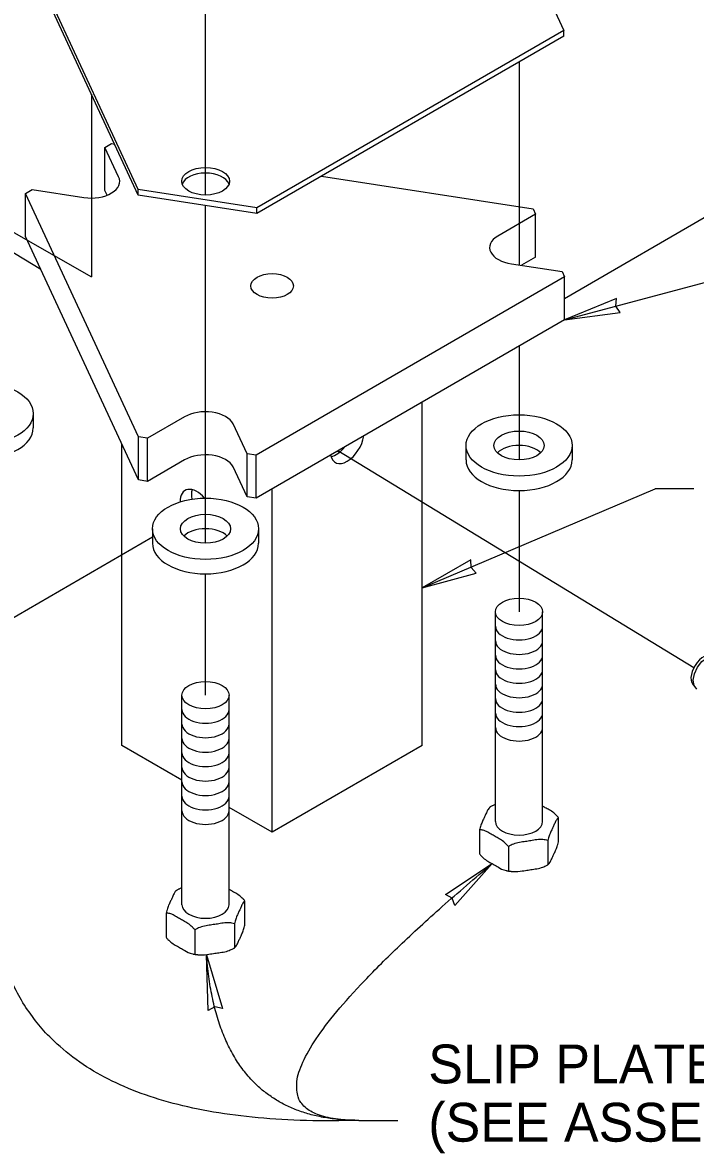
# Model space of a CAD drawing. Extents: x 99862 to 103151, y 99997 to 117076.
# Drawn here: x 102000.2 to 102277.4, y 103239.7 to 103705.2 of the extents above; entities that cross this region are included whole.
import ezdxf

# ---------------------------------------------------------------- set-up
doc = ezdxf.new("R2010")
doc.units = 0
for name, color, linetype in [('Default', 7, 'Continuous'), ('Level 12', 7, 'Continuous'), ('Level 13', 7, 'Continuous'), ('Level 15', 7, 'Continuous'), ('Level 20', 7, 'Continuous'), ('Level 4', 7, 'Continuous'), ('Level 6', 7, 'Continuous'), ('Level 7', 7, 'Continuous')]:
    doc.layers.add(name, color=color, linetype=linetype)

msp = doc.modelspace()

# ---------------------------------------------------------------- linework, layer by layer
at = {"layer": 'Default'}
msp.add_lwpolyline([(102277.96, 103430.87), (102276.81, 103432.27), (102276.45, 103434.45), (102276.94, 103437.1), (102278.21, 103439.8), (102280.05, 103442.14), (102282.19, 103443.77), (102284.3, 103444.44), (102286.06, 103444.05), (102286.33, 103443.88), (102287.02, 103443.04)], dxfattribs=at)
at = {"layer": 'Level 12'}
for p, q in [((102004.62, 103544.25), (102004.62, 103538.31)), ((102182.86, 103531.11), (102182.86, 103525.16)), ((102226.57, 103531.11), (102226.57, 103525.16)), ((102053.73, 103496.82), (102053.73, 103490.87)), ((102097.43, 103496.82), (102097.43, 103490.87)), ((102195, 103376.38), (102195, 103462.62)), ((102214.43, 103376.38), (102214.43, 103462.62)), ((102065.87, 103342.09), (102065.87, 103428.33)), ((102085.29, 103342.09), (102085.29, 103428.33)), ((102220.96, 103367.99), (102220.96, 103377.9)), ((102188.47, 103372.87), (102188.47, 103362.96)), ((102200.36, 103366), (102200.36, 103356.09)), ((102216.61, 103368.52), (102216.61, 103358.61)), ((102091.83, 103333.7), (102091.83, 103343.61)), ((102059.33, 103338.58), (102059.33, 103328.67)), ((102087.47, 103334.23), (102087.47, 103324.32)), ((102071.22, 103331.72), (102071.22, 103321.8))]:
    msp.add_line(p, q, dxfattribs=at)
for centre, major_axis in [((101982.77, 103544.25), (-21.85, 0)), ((102204.72, 103531.11), (-21.85, 0)), ((102204.72, 103531.11), (-10.32, 0)), ((102075.58, 103496.82), (-21.85, 0)), ((102075.58, 103496.82), (-10.32, 0)), ((102204.72, 103462.62), (-9.71, 0)), ((102075.58, 103428.33), (-9.71, 0))]:
    msp.add_ellipse(centre, major_axis=major_axis, ratio=0.57735, dxfattribs=at)
for centre, major_axis, start_param, end_param in [((101982.77, 103538.31), (21.85, 0), 3.141593, 6.283185), ((102204.72, 103525.16), (-10.32, 0), 3.664192, 5.760586), ((102204.72, 103525.16), (21.85, 0), 3.141593, 6.283185), ((102075.58, 103490.87), (-10.32, 0), 3.664192, 5.760586), ((102075.58, 103490.87), (21.85, 0), 3.141593, 6.283185), ((102204.72, 103456.67), (9.71, 0), 3.141588, 6.283185), ((102204.72, 103450.72), (9.71, 0), 3.141588, 6.283185), ((102204.72, 103444.78), (9.71, 0), 3.141588, 6.283185), ((102204.72, 103438.83), (9.71, 0), 3.141588, 6.283185), ((102204.72, 103432.88), (9.71, 0), 3.141588, 6.283185), ((102204.72, 103426.93), (9.71, 0), 3.141588, 6.283185), ((102075.58, 103422.38), (9.71, 0), 3.141588, 6.283185), ((102204.72, 103420.99), (9.71, 0), 3.141588, 6.283185), ((102075.58, 103416.43), (9.71, 0), 3.141588, 6.283185), ((102204.72, 103415.04), (9.71, 0), 3.141588, 6.283185), ((102075.58, 103410.49), (9.71, 0), 3.141588, 6.283185), ((102075.58, 103404.54), (9.71, 0), 3.141588, 6.283185), ((102075.58, 103398.59), (9.71, 0), 3.141588, 6.283185), ((102075.58, 103392.65), (9.71, 0), 3.141588, 6.283185), ((102075.58, 103386.7), (9.71, 0), 3.141588, 6.283185), ((102075.58, 103380.75), (9.71, 0), 3.141588, 6.283185), ((102204.72, 103376.38), (9.71, 0), 3.141593, 6.283185), ((102075.58, 103342.09), (9.71, 0), 3.141593, 6.283185)]:
    msp.add_ellipse(centre, major_axis=major_axis, ratio=0.57735, start_param=start_param, end_param=end_param, dxfattribs=at)
for points, degree in [([(102192.69, 103382.21), (102192.63, 103382.17), (102192.57, 103382.11), (102191.95, 103381.45), (102191.24, 103379.83), (102190.64, 103378.55), (102190.05, 103377.27), (102189.34, 103375.81), (102188.67, 103373.67), (102188.56, 103373.27), (102188.47, 103372.87)], 3), ([(102193.42, 103382.62), (102193.2, 103382.5), (102192.99, 103382.38), (102192.76, 103382.24), (102192.73, 103382.22), (102192.69, 103382.21)], 3), ([(102195, 103383.29), (102194.65, 103383.17), (102194.3, 103383.04), (102193.79, 103382.81), (102193.61, 103382.72), (102193.42, 103382.62)], 3), ([(102220.96, 103377.9), (102220.71, 103378.24), (102220.4, 103378.57), (102218.59, 103380.34), (102216.64, 103381.38), (102215.02, 103382.32), (102214.82, 103382.43), (102214.63, 103382.54), (102214.43, 103382.66)], 3), ([(102220.96, 103377.9), (102220.87, 103377.89), (102220.76, 103377.8), (102220.1, 103377.1), (102219.38, 103375.48), (102218.79, 103374.19), (102218.19, 103372.91), (102217.48, 103371.46), (102216.82, 103369.31), (102216.71, 103368.92), (102216.61, 103368.52)], 3), ([(102200.36, 103366), (102200.1, 103366.35), (102199.8, 103366.68), (102197.99, 103368.45), (102196.04, 103369.49), (102194.41, 103370.42), (102192.79, 103371.36), (102190.84, 103372.57), (102189.03, 103372.9), (102188.73, 103372.92), (102188.47, 103372.87)], 3), ([(102216.61, 103368.52), (102216.26, 103368.66), (102215.84, 103368.75), (102213.37, 103369.09), (102210.71, 103368.59), (102208.49, 103368.25), (102206.27, 103367.9), (102203.6, 103367.58), (102201.13, 103366.47), (102200.72, 103366.25), (102200.36, 103366)], 3), ([(102216.74, 103358.65), (102216.8, 103358.69), (102216.86, 103358.75), (102217.48, 103359.41), (102218.19, 103361.03), (102218.79, 103362.31), (102219.38, 103363.59), (102220.1, 103365.04), (102220.76, 103367.19), (102220.87, 103367.59), (102220.96, 103367.99)], 3), ([(102188.47, 103362.96), (102188.73, 103362.62), (102189.03, 103362.28), (102190.84, 103360.52), (102192.79, 103359.48), (102194.41, 103358.54), (102196.01, 103357.62), (102197.93, 103356.43), (102199.46, 103356.13)], 3), ([(102199.45, 103356.13), (102200.2, 103355.98), (102200.96, 103355.87), (102201.7, 103355.79)], 2), ([(102201.7, 103355.79), (102203.77, 103355.55), (102206.33, 103356.03), (102208.49, 103356.36), (102210.71, 103356.71), (102213.37, 103357.03), (102215.64, 103358.05), (102215.83, 103358.14), (102216.01, 103358.24)], 3), ([(102216.01, 103358.24), (102216.23, 103358.36), (102216.44, 103358.48), (102216.68, 103358.62), (102216.71, 103358.63), (102216.74, 103358.65)], 3), ([(102063.56, 103347.92), (102063.5, 103347.88), (102063.43, 103347.83), (102062.81, 103347.16), (102062.1, 103345.54), (102061.51, 103344.26), (102060.91, 103342.98), (102060.2, 103341.53), (102059.54, 103339.38), (102059.42, 103338.98), (102059.33, 103338.58)], 3), ([(102064.28, 103348.33), (102064.06, 103348.22), (102063.85, 103348.09), (102063.62, 103347.96), (102063.59, 103347.94), (102063.56, 103347.92)], 3), ([(102065.87, 103349), (102065.51, 103348.88), (102065.16, 103348.75), (102064.65, 103348.52), (102064.47, 103348.43), (102064.28, 103348.33)], 3), ([(102091.83, 103343.61), (102091.57, 103343.96), (102091.26, 103344.29), (102089.45, 103346.05), (102087.5, 103347.09), (102085.88, 103348.03), (102085.69, 103348.14), (102085.49, 103348.26), (102085.29, 103348.37)], 3), ([(102091.83, 103343.61), (102091.73, 103343.6), (102091.62, 103343.52), (102090.96, 103342.81), (102090.24, 103341.19), (102089.65, 103339.91), (102089.06, 103338.62), (102088.34, 103337.17), (102087.68, 103335.02), (102087.57, 103334.63), (102087.47, 103334.23)], 3), ([(102071.22, 103331.72), (102070.97, 103332.06), (102070.66, 103332.39), (102068.85, 103334.16), (102066.9, 103335.2), (102065.28, 103336.14), (102063.65, 103337.07), (102061.7, 103338.28), (102059.89, 103338.61), (102059.59, 103338.63), (102059.33, 103338.58)], 3), ([(102087.47, 103334.23), (102087.12, 103334.37), (102086.7, 103334.46), (102084.23, 103334.8), (102081.57, 103334.3), (102079.35, 103333.96), (102077.13, 103333.62), (102074.47, 103333.29), (102071.99, 103332.19), (102071.58, 103331.97), (102071.22, 103331.72)], 3), ([(102087.6, 103324.37), (102087.66, 103324.4), (102087.72, 103324.46), (102088.34, 103325.12), (102089.06, 103326.74), (102089.65, 103328.02), (102090.24, 103329.3), (102090.96, 103330.76), (102091.62, 103332.9), (102091.73, 103333.3), (102091.83, 103333.7)], 3), ([(102059.33, 103328.67), (102059.59, 103328.33), (102059.89, 103328), (102061.7, 103326.23), (102063.65, 103325.19), (102065.28, 103324.25), (102066.88, 103323.33), (102068.79, 103322.14), (102070.32, 103321.84)], 3), ([(102072.56, 103321.5), (102074.63, 103321.27), (102077.2, 103321.74), (102079.35, 103322.08), (102081.57, 103322.42), (102084.23, 103322.75), (102086.5, 103323.76), (102086.69, 103323.85), (102086.87, 103323.95)], 3), ([(102086.87, 103323.95), (102087.09, 103324.07), (102087.3, 103324.19), (102087.54, 103324.33), (102087.57, 103324.35), (102087.6, 103324.36)], 3), ([(102070.32, 103321.84), (102071.06, 103321.69), (102071.82, 103321.58), (102072.57, 103321.5)], 2)]:
    msp.add_open_spline(points, degree=degree, dxfattribs=at)
at = {"layer": 'Level 13'}
msp.add_ellipse((102280.77, 103438.34), major_axis=(3.82, 6.2), ratio=0.57735, start_param=6.283173, end_param=9.404959, dxfattribs=at)
at = {"layer": 'Level 15'}
for p, q in [((102075.58, 103634.18), (102075.58, 104087.22)), ((102204.72, 103688.97), (102204.72, 103605.42)), ((102028.57, 103675.72), (102028.57, 103600.5)), ((102007.8, 103603.48), (101916.61, 103659.08)), ((102223.38, 103591.63), (102298.94, 103635.36)), ((101982.77, 103626.71), (102028.57, 103600.5)), ((102075.58, 103490.86), (102075.58, 103629.85)), ((102223.49, 103582.81), (102297.17, 103602.42)), ((102204.72, 103571.97), (102204.72, 103525.15)), ((102276.66, 103439.54), (102130.11, 103528.9)), ((102164.88, 103472.58), (102260.76, 103513.3)), ((102204.72, 103512.54), (102204.72, 103462.62)), ((102276.76, 103513.3), (102260.76, 103513.3)), ((101922.78, 103417.67), (102053.73, 103493.45)), ((102075.58, 103428.33), (102075.58, 103478.26)), ((102138.77, 103253.3), (102154.77, 103253.3))]:
    msp.add_line(p, q, dxfattribs=at)
for points in [[(102223.49, 103582.81), (102246.32, 103585.8), (102244.53, 103588.41), (102244.79, 103591.57)], [(102164.88, 103472.58), (102187.12, 103478.53), (102185, 103480.89), (102184.84, 103484.05)], [(102193.61, 103359), (102178.28, 103341.82), (102177.13, 103344.77), (102174.38, 103346.34)], [(102075.98, 103321.5), (102082.53, 103299.43), (102079.42, 103300), (102076.64, 103298.48)]]:
    msp.add_lwpolyline(points, close=True, dxfattribs=at)
for points in [[(102138.77, 103253.3), (101985.3, 103248.66), (101987.01, 103357.66)], [(102138.77, 103253.3), (102067.54, 103253.3), (102193.61, 103359)], [(102138.77, 103253.3), (102081.03, 103253.3), (102075.98, 103321.5)]]:
    msp.add_open_spline(points, degree=2, dxfattribs=at)
at = {"layer": 'Level 4'}
for p, q in [((102164.88, 103407.62), (102164.88, 103548.97)), ((102041.13, 103407.62), (102041.13, 103531.65)), ((102129.01, 103524.11), (102129.01, 103524.11)), ((102103.01, 103371.89), (102103.01, 103513.25)), ((102065.87, 103393.34), (102041.13, 103407.62)), ((102164.88, 103407.62), (102103.01, 103371.89)), ((102103.01, 103371.89), (102085.29, 103382.12))]:
    msp.add_line(p, q, dxfattribs=at)
for centre, major_axis, start_param, end_param in [((102133.94, 103532.64), (4.93, 8.53), 2.548302, 5.305679), ((102129.29, 103535.33), (-4.93, -8.53), 0.491832, 1.323312), ((102129.29, 103537.1), (4.93, -8.53), 5.580312, 5.719857), ((102072.07, 103504.07), (4.93, -8.53), 1.888811, 3.951018), ((102076.72, 103506.75), (-4.93, 8.53), 0.491832, 0.995838)]:
    msp.add_ellipse(centre, major_axis=major_axis, ratio=0.57735, start_param=start_param, end_param=end_param, dxfattribs=at)
at = {"layer": 'Level 6'}
for p, q in [((102034.17, 103653.77), (102036.89, 103655.34)), ((102034.17, 103636.05), (102034.17, 103653.77)), ((102039.75, 103641.74), (102034.17, 103653.77)), ((102036.89, 103655.34), (102038.12, 103655.15)), ((102123.32, 103641.97), (102210.52, 103628.48)), ((102001.45, 103634.88), (102004.17, 103636.45)), ((102001.45, 103617.16), (102001.45, 103634.88)), ((102047.97, 103534.63), (102001.45, 103634.88)), ((102004.17, 103636.45), (102025.47, 103633.15)), ((102035.05, 103634.15), (102034.17, 103636.05)), ((102211.52, 103626.33), (102195.92, 103617.33)), ((102210.52, 103628.48), (102211.52, 103626.33)), ((102211.52, 103608.62), (102211.52, 103626.33)), ((102047.97, 103516.91), (102001.45, 103617.16)), ((102211.52, 103608.62), (102205.72, 103605.27)), ((102201.67, 103605.89), (102222.5, 103602.67)), ((102222.5, 103602.67), (102223.49, 103600.53)), ((102223.49, 103600.53), (102096.39, 103527.14)), ((102223.49, 103582.81), (102223.49, 103600.53)), ((102223.49, 103582.81), (102096.39, 103509.42)), ((102066.94, 103542.86), (102051.69, 103534.06)), ((102092.67, 103527.72), (102086.96, 103540.02)), ((102047.97, 103516.91), (102047.97, 103534.63)), ((102051.69, 103534.06), (102047.97, 103534.63)), ((102051.69, 103516.34), (102051.69, 103534.06)), ((102066.94, 103525.14), (102051.69, 103516.34)), ((102092.67, 103510), (102092.67, 103527.72)), ((102096.39, 103527.14), (102092.67, 103527.72)), ((102096.39, 103509.42), (102096.39, 103527.14)), ((102092.67, 103510), (102086.96, 103522.3)), ((102051.69, 103516.34), (102047.97, 103516.91)), ((102096.39, 103509.42), (102092.67, 103510))]:
    msp.add_line(p, q, dxfattribs=at)
for centre, major_axis, start_param, end_param in [((102028.33, 103639.82), (-11.9, 0), 1.328774, 3.424981), ((102204.5, 103612.57), (11.9, 0), 2.375971, 4.472179), ((102075.53, 103538.11), (-11.9, 0), 3.423169, 5.519376), ((102075.53, 103520.39), (-11.9, 0), 3.423169, 5.519376)]:
    msp.add_ellipse(centre, major_axis=major_axis, ratio=0.57735, start_param=start_param, end_param=end_param, dxfattribs=at)
msp.add_ellipse((102103.01, 103596.8), major_axis=(-8.75, 0), ratio=0.57735, dxfattribs=at)
at = {"layer": 'Level 7'}
for p, q in [((102047.87, 103636.42), (102001.55, 103736.22)), ((102047.87, 103634.13), (102001.55, 103733.94)), ((102210.14, 103730.1), (102223.21, 103701.93)), ((102223.21, 103701.93), (102096.67, 103628.87)), ((102223.21, 103699.65), (102223.21, 103701.93)), ((102223.21, 103699.65), (102096.67, 103626.58)), ((102047.87, 103634.13), (102047.87, 103636.42)), ((102096.67, 103628.87), (102047.87, 103636.42)), ((102096.67, 103626.58), (102047.87, 103634.13)), ((102096.67, 103626.58), (102096.67, 103628.87))]:
    msp.add_line(p, q, dxfattribs=at)
msp.add_ellipse((102075.62, 103639.87), major_axis=(-9.84, 0), ratio=0.57735, dxfattribs=at)
for start_param, end_param in [(4.721171, 6.080671), (3.344107, 4.721171)]:
    msp.add_ellipse((102075.62, 103637.58), major_axis=(-9.84, 0), ratio=0.57735, start_param=start_param, end_param=end_param, dxfattribs=at)

# ---------------------------------------------------------------- texts
at = {"layer": 'Level 20'}
for s, p in [('SLIP PLATE BOLTS ', (102167.34, 103268.54)), ('(SEE ASSEMBLY NOTE 2', (102167.34, 103244.54))]:
    msp.add_text(s, height=16, rotation=360, dxfattribs=at).set_placement(p)

doc.saveas('drawing.dxf')
